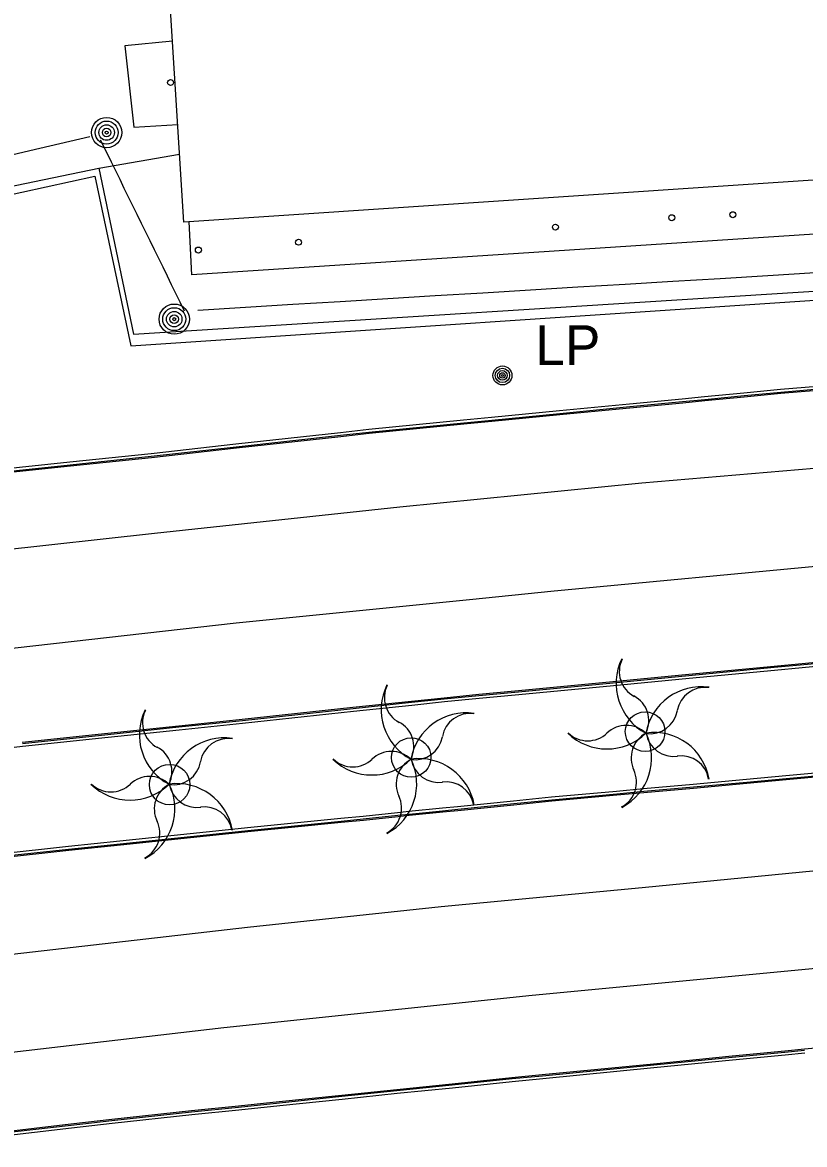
# Model space of a CAD drawing. Extents: x 368532 to 392481, y 10654822 to 10676899.
# Drawn here: x 387982.8 to 388080.9, y 10655633.6 to 10655774.3 of the extents above; entities that cross this region are included whole.
import ezdxf

# ---------------------------------------------------------------- set-up
doc = ezdxf.new("R2010")
doc.units = 0
for name, color, linetype in [('p_Catenary', 7, 'Continuous'), ('p_dtm slab', 7, 'Continuous'), ('p_road - paved curb', 7, 'Continuous'), ('p_road paint stripe', 7, 'Continuous'), ('p_structure building', 7, 'Continuous'), ('p_structure fence', 7, 'Continuous'), ('p_structure unidentified', 7, 'Continuous'), ('p_structure wall', 7, 'Continuous'), ('p_utility general pole', 7, 'Continuous'), ('p_veg tree', 7, 'Continuous')]:
    doc.layers.add(name, color=color, linetype=linetype)

msp = doc.modelspace()

# ---------------------------------------------------------------- linework, layer by layer
at = {"layer": 'p_Catenary'}
for points in [[(387979.95, 10655757.39), (387983.71, 10655758.26), (387987.46, 10655759.13), (387991.21, 10655760)], [(388003.1, 10655738.12), (388002.56, 10655739.22), (388002.02, 10655740.31), (388001.48, 10655741.41), (388000.95, 10655742.51), (388000.41, 10655743.61), (387999.87, 10655744.71), (387999.33, 10655745.81), (387998.79, 10655746.91), (387998.25, 10655748.01), (387997.71, 10655749.11), (387997.17, 10655750.21), (387996.63, 10655751.31), (387996.09, 10655752.41), (387995.55, 10655753.51), (387995.01, 10655754.61), (387994.47, 10655755.71), (387993.94, 10655756.81), (387993.4, 10655757.91), (387992.58, 10655759.57)], [(388004.77, 10655738.24), (388010.73, 10655738.6), (388016.69, 10655738.96), (388022.64, 10655739.32), (388028.6, 10655739.69), (388034.56, 10655740.05), (388040.52, 10655740.41), (388046.48, 10655740.77), (388052.43, 10655741.14), (388058.39, 10655741.5), (388064.35, 10655741.86), (388070.31, 10655742.22), (388076.26, 10655742.59), (388082.22, 10655742.95)]]:
    msp.add_lwpolyline(points, dxfattribs=at)
at = {"layer": 'p_dtm slab'}
for p, q in [((388004.01, 10655742.64), (388003.7, 10655749.31)), ((388114.98, 10655749.92), (388004.01, 10655742.64))]:
    msp.add_line(p, q, dxfattribs=at)
at = {"layer": 'p_road - paved curb'}
for p, q in [((388092.42, 10655729.5), (388077.87, 10655728.26)), ((388073.25, 10655727.83), (388068.31, 10655727.35)), ((388077.87, 10655728.26), (388073.25, 10655727.83)), ((388077.9, 10655727.91), (388073.29, 10655727.48)), ((388092.45, 10655729.15), (388077.9, 10655727.91)), ((388092.46, 10655729), (388077.91, 10655727.76)), ((388058.9, 10655726.44), (388050.14, 10655725.58)), ((388065.54, 10655727.07), (388058.9, 10655726.44)), ((388065.58, 10655726.72), (388058.94, 10655726.09)), ((388065.59, 10655726.57), (388058.95, 10655725.94)), ((388068.31, 10655727.35), (388065.54, 10655727.07)), ((388068.35, 10655727), (388065.58, 10655726.72)), ((388068.36, 10655726.85), (388065.59, 10655726.57)), ((388073.29, 10655727.48), (388068.35, 10655727)), ((388073.3, 10655727.33), (388068.36, 10655726.85)), ((388077.91, 10655727.76), (388073.3, 10655727.33)), ((388050.14, 10655725.58), (388041.61, 10655724.75)), ((388050.18, 10655725.23), (388041.65, 10655724.4)), ((388050.19, 10655725.08), (388041.66, 10655724.25)), ((388058.94, 10655726.09), (388050.18, 10655725.23)), ((388058.95, 10655725.94), (388050.19, 10655725.08)), ((388038.09, 10655724.41), (388026.2, 10655723.24)), ((388038.13, 10655724.06), (388026.23, 10655722.89)), ((388038.14, 10655723.91), (388026.25, 10655722.74)), ((388041.61, 10655724.75), (388038.09, 10655724.41)), ((388041.65, 10655724.4), (388038.13, 10655724.06)), ((388041.66, 10655724.25), (388038.14, 10655723.91)), ((388022.65, 10655722.85), (388009.55, 10655721.41)), ((388022.68, 10655722.5), (388009.59, 10655721.06)), ((388022.7, 10655722.35), (388009.61, 10655720.91)), ((388026.2, 10655723.24), (388022.65, 10655722.85)), ((388026.23, 10655722.89), (388022.68, 10655722.5)), ((388026.25, 10655722.74), (388022.7, 10655722.35)), ((388009.55, 10655721.41), (387998.9, 10655720.22)), ((388009.59, 10655721.06), (387998.93, 10655719.87)), ((388009.61, 10655720.91), (387998.95, 10655719.72)), ((387998.9, 10655720.22), (387988.73, 10655719.15)), ((387998.93, 10655719.87), (387988.76, 10655718.8)), ((387998.95, 10655719.72), (387988.78, 10655718.65)), ((387988.73, 10655719.15), (387977.18, 10655717.93)), ((387988.76, 10655718.8), (387977.21, 10655717.58)), ((387988.78, 10655718.65), (387977.23, 10655717.43)), ((388077.06, 10655693.58), (388086.52, 10655694.48)), ((388077.07, 10655693.43), (388086.53, 10655694.33)), ((388066.37, 10655692.57), (388077.06, 10655693.58)), ((388066.38, 10655692.42), (388077.07, 10655693.43)), ((388066.42, 10655692.07), (388077.11, 10655693.08)), ((388077.11, 10655693.08), (388086.56, 10655693.98)), ((388044.52, 10655690.47), (388056.43, 10655691.61)), ((388044.53, 10655690.32), (388056.44, 10655691.46)), ((388056.43, 10655691.61), (388066.37, 10655692.57)), ((388056.44, 10655691.46), (388066.38, 10655692.42)), ((388056.48, 10655691.11), (388066.42, 10655692.07)), ((388035.65, 10655689.62), (388040, 10655690.05)), ((388035.67, 10655689.47), (388040.01, 10655689.9)), ((388040, 10655690.05), (388044.52, 10655690.47)), ((388040.01, 10655689.9), (388044.53, 10655690.32)), ((388040.05, 10655689.55), (388044.57, 10655689.97)), ((388044.57, 10655689.97), (388056.48, 10655691.11)), ((388010.34, 10655686.92), (388024.23, 10655688.42)), ((388024.23, 10655688.42), (388031.56, 10655689.19)), ((388024.25, 10655688.27), (388031.58, 10655689.04)), ((388024.28, 10655687.92), (388031.61, 10655688.69)), ((388031.56, 10655689.19), (388035.65, 10655689.62)), ((388031.58, 10655689.04), (388035.67, 10655689.47)), ((388031.61, 10655688.69), (388035.7, 10655689.12)), ((388035.7, 10655689.12), (388040.05, 10655689.55)), ((388010.36, 10655686.77), (388024.25, 10655688.27)), ((388010.39, 10655686.42), (388024.28, 10655687.92)), ((387993.47, 10655685.16), (388002.38, 10655686.1)), ((387993.49, 10655685.01), (388002.4, 10655685.95)), ((387993.52, 10655684.66), (388002.43, 10655685.6)), ((388002.38, 10655686.1), (388010.34, 10655686.92)), ((388002.4, 10655685.95), (388010.36, 10655686.77)), ((388002.43, 10655685.6), (388010.39, 10655686.42)), ((387982.74, 10655684.02), (387993.47, 10655685.16)), ((387982.76, 10655683.87), (387993.49, 10655685.01)), ((387982.79, 10655683.52), (387993.52, 10655684.66)), ((387978.52, 10655683.06), (387982.79, 10655683.52)), ((388086.79, 10655680.55), (388078.54, 10655679.8)), ((388086.82, 10655680.2), (388078.58, 10655679.45)), ((388086.83, 10655680.05), (388078.59, 10655679.3)), ((388066.89, 10655678.74), (388060.68, 10655678.18)), ((388073.59, 10655679.35), (388066.89, 10655678.74)), ((388073.63, 10655679), (388066.93, 10655678.39)), ((388073.64, 10655678.85), (388066.94, 10655678.24)), ((388078.54, 10655679.8), (388073.59, 10655679.35)), ((388078.58, 10655679.45), (388073.63, 10655679)), ((388078.59, 10655679.3), (388073.64, 10655678.85)), ((388057.29, 10655677.87), (388049.14, 10655677.12)), ((388057.33, 10655677.52), (388049.18, 10655676.77)), ((388057.34, 10655677.37), (388049.19, 10655676.62)), ((388060.68, 10655678.18), (388057.29, 10655677.87)), ((388060.72, 10655677.83), (388057.33, 10655677.52)), ((388060.73, 10655677.68), (388057.34, 10655677.37)), ((388066.93, 10655678.39), (388060.72, 10655677.83)), ((388066.94, 10655678.24), (388060.73, 10655677.68)), ((388035.44, 10655675.74), (388031.24, 10655675.33)), ((388037.35, 10655675.93), (388035.44, 10655675.74)), ((388044.36, 10655676.65), (388037.35, 10655675.93)), ((388044.39, 10655676.3), (388037.38, 10655675.58)), ((388044.41, 10655676.15), (388037.4, 10655675.43)), ((388049.14, 10655677.12), (388044.36, 10655676.65)), ((388049.18, 10655676.77), (388044.39, 10655676.3)), ((388049.19, 10655676.62), (388044.41, 10655676.15)), ((388022.71, 10655674.45), (388016.45, 10655673.83)), ((388025.5, 10655674.72), (388022.71, 10655674.45)), ((388025.53, 10655674.37), (388022.75, 10655674.1)), ((388029.83, 10655675.18), (388025.5, 10655674.72)), ((388029.86, 10655674.83), (388025.53, 10655674.37)), ((388029.88, 10655674.68), (388025.55, 10655674.22)), ((388031.24, 10655675.33), (388029.83, 10655675.18)), ((388031.27, 10655674.98), (388029.86, 10655674.83)), ((388031.29, 10655674.83), (388029.88, 10655674.68)), ((388035.48, 10655675.39), (388031.27, 10655674.98)), ((388035.49, 10655675.24), (388031.29, 10655674.83)), ((388037.38, 10655675.58), (388035.48, 10655675.39)), ((388037.4, 10655675.43), (388035.49, 10655675.24)), ((388011.43, 10655673.32), (388005.82, 10655672.74)), ((388011.46, 10655672.97), (388005.85, 10655672.39)), ((388016.45, 10655673.83), (388011.43, 10655673.32)), ((388016.49, 10655673.48), (388011.46, 10655672.97)), ((388016.5, 10655673.33), (388011.48, 10655672.82)), ((388022.75, 10655674.1), (388016.49, 10655673.48)), ((388022.76, 10655673.95), (388016.5, 10655673.33)), ((388025.55, 10655674.22), (388022.76, 10655673.95)), ((387995, 10655671.6), (387988.53, 10655670.94)), ((388003.82, 10655672.53), (387995, 10655671.6)), ((388003.85, 10655672.18), (387995.03, 10655671.25)), ((388003.87, 10655672.03), (387995.05, 10655671.1)), ((388005.82, 10655672.74), (388003.82, 10655672.53)), ((388005.85, 10655672.39), (388003.85, 10655672.18)), ((388005.87, 10655672.24), (388003.87, 10655672.03)), ((388011.48, 10655672.82), (388005.87, 10655672.24)), ((387988.53, 10655670.94), (387979.81, 10655670)), ((387988.56, 10655670.59), (387979.84, 10655669.65)), ((387988.58, 10655670.44), (387979.86, 10655669.5)), ((387995.03, 10655671.25), (387988.56, 10655670.59)), ((387995.05, 10655671.1), (387988.58, 10655670.44)), ((388080.87, 10655645.55), (388088.08, 10655646.25)), ((388071.78, 10655644.69), (388078.39, 10655645.32)), ((388071.79, 10655644.54), (388078.4, 10655645.17)), ((388071.83, 10655644.19), (388078.44, 10655644.82)), ((388078.39, 10655645.32), (388080.87, 10655645.55)), ((388078.4, 10655645.17), (388080.88, 10655645.4)), ((388078.44, 10655644.82), (388080.92, 10655645.05)), ((388047.98, 10655642.34), (388061.94, 10655643.71)), ((388047.99, 10655642.19), (388061.95, 10655643.56)), ((388061.94, 10655643.71), (388071.78, 10655644.69)), ((388061.95, 10655643.56), (388071.79, 10655644.54)), ((388061.99, 10655643.21), (388071.83, 10655644.19)), ((388036.66, 10655641.19), (388044.17, 10655641.98)), ((388044.17, 10655641.98), (388047.98, 10655642.34)), ((388044.18, 10655641.83), (388047.99, 10655642.19)), ((388048.03, 10655641.84), (388061.99, 10655643.21)), ((388029.73, 10655640.49), (388036.66, 10655641.19)), ((388029.75, 10655640.34), (388036.68, 10655641.04)), ((388029.78, 10655639.99), (388036.71, 10655640.69)), ((388036.68, 10655641.04), (388044.18, 10655641.83)), ((388036.71, 10655640.69), (388044.22, 10655641.48)), ((388044.22, 10655641.48), (388048.03, 10655641.84)), ((388014.99, 10655638.96), (388022.83, 10655639.77)), ((388015.01, 10655638.81), (388022.85, 10655639.62)), ((388015.04, 10655638.46), (388022.88, 10655639.27)), ((388022.83, 10655639.77), (388029.73, 10655640.49)), ((388022.85, 10655639.62), (388029.75, 10655640.34)), ((388022.88, 10655639.27), (388029.78, 10655639.99)), ((387993.97, 10655636.75), (388003.96, 10655637.82)), ((388003.96, 10655637.82), (388009.86, 10655638.41)), ((388003.98, 10655637.67), (388009.88, 10655638.26)), ((388004.01, 10655637.32), (388009.91, 10655637.91)), ((388009.86, 10655638.41), (388014.99, 10655638.96)), ((388009.88, 10655638.26), (388015.01, 10655638.81)), ((388009.91, 10655637.91), (388015.04, 10655638.46)), ((387988.86, 10655636.16), (387993.97, 10655636.75)), ((387988.88, 10655636.01), (387993.99, 10655636.6)), ((387993.99, 10655636.6), (388003.98, 10655637.67)), ((387994.03, 10655636.25), (388004.01, 10655637.32)), ((387970.67, 10655634.06), (387988.86, 10655636.16)), ((387970.69, 10655633.91), (387988.88, 10655636.01)), ((387970.73, 10655633.56), (387988.92, 10655635.66)), ((387988.92, 10655635.66), (387994.03, 10655636.25))]:
    msp.add_line(p, q, dxfattribs=at)
at = {"layer": 'p_road paint stripe'}
for p, q in [((388099.04, 10655719.8), (388060.46, 10655716.54)), ((388060.46, 10655716.54), (388030.11, 10655713.5)), ((388030.11, 10655713.5), (387999.32, 10655710.2)), ((387999.32, 10655710.2), (387965.7, 10655706.52)), ((388085.5, 10655706.36), (388049.45, 10655702.97)), ((388049.45, 10655702.97), (388038.86, 10655701.91)), ((388038.86, 10655701.91), (388009.59, 10655698.96)), ((388009.59, 10655698.96), (387986.65, 10655696.39)), ((387986.65, 10655696.39), (387959.53, 10655693.3)), ((388091.68, 10655668.79), (388060.49, 10655665.76)), ((388060.49, 10655665.76), (388035.3, 10655663.4)), ((388035.3, 10655663.4), (388011.02, 10655660.78)), ((388011.02, 10655660.78), (387981.5, 10655657.41)), ((388093.6, 10655656.73), (388046.71, 10655652.26)), ((388046.71, 10655652.26), (388008.04, 10655648.22)), ((388008.04, 10655648.22), (387968, 10655643.57))]:
    msp.add_line(p, q, dxfattribs=at)
at = {"layer": 'p_structure building'}
msp.add_lwpolyline([(388161.53, 10655759.85), (388003.02, 10655749.26), (388001.25, 10655777.29), (388002.28, 10655777.47), (388002.1, 10655780.72), (388012.7, 10655781.71), (388012.66, 10655783.44), (388049.37, 10655785.8), (388049.39, 10655784), (388067.19, 10655785.22), (388066.88, 10655789.03), (388098.05, 10655791.25), (388098.38, 10655786.99), (388113.97, 10655788.18), (388113.61, 10655792.05), (388129.33, 10655793.03), (388129.49, 10655789.01), (388139.17, 10655789.58), (388139.17, 10655791.61), (388159.51, 10655792.99)], close=True, dxfattribs=at)
at = {"layer": 'p_structure fence'}
for p, q in [((388001.59, 10655771.99), (387995.6, 10655771.4)), ((387995.6, 10655771.4), (387996.75, 10655761.18)), ((387996.75, 10655761.18), (388002.25, 10655761.53)), ((387992.34, 10655756.06), (388002.48, 10655757.78)), ((387914.75, 10655738.16), (387991.83, 10655755.03)), ((387991.83, 10655755.03), (387996.36, 10655733.75)), ((387996.36, 10655733.75), (388117.23, 10655741.81))]:
    msp.add_line(p, q, dxfattribs=at)
at = {"layer": 'p_structure unidentified'}
for centre, radius in [((388001.35, 10655766.78), 0.375), ((388071.88, 10655750.2), 0.375), ((388049.63, 10655748.64), 0.375), ((388064.22, 10655749.82), 0.375), ((388004.84, 10655745.77), 0.375), ((388017.4, 10655746.75), 0.375), ((388060.88, 10655685.36), 2.49), ((388001.23, 10655678.71), 2.54)]:
    msp.add_circle(centre, radius, dxfattribs=at)
msp.add_ellipse((388031.54, 10655682.12), major_axis=(-2.27, -0.98), ratio=0.999999, dxfattribs=at)
at = {"layer": 'p_structure wall'}
for p, q in [((387934.64, 10655744.11), (387992.34, 10655756.06)), ((387992.34, 10655756.06), (387996.68, 10655735.2)), ((387996.68, 10655735.2), (388119.49, 10655742.98))]:
    msp.add_line(p, q, dxfattribs=at)
at = {"layer": 'p_utility general pole'}
for centre, radius in [((387993.33, 10655760.51), 1.9), ((387993.33, 10655760.51), 1.44), ((387993.33, 10655760.51), 0.973), ((387993.33, 10655760.51), 0.539), ((387993.33, 10655760.51), 0.192), ((388001.81, 10655737.1), 1.9), ((388001.81, 10655737.1), 1.44), ((388001.81, 10655737.1), 0.973), ((388001.81, 10655737.1), 0.539), ((388001.81, 10655737.1), 0.192), ((388042.98, 10655730.04), 1.19), ((388042.98, 10655730.04), 0.901), ((388042.98, 10655730.04), 0.608), ((388042.98, 10655730.04), 0.337), ((388042.98, 10655730.04), 0.12)]:
    msp.add_circle(centre, radius, dxfattribs=at)
at = {"layer": 'p_veg tree'}
for centre, radius, start, end in [((388064.3, 10655691.39), 7.06, 153.934, 241.934), ((388061.16, 10655692.89), 3.52, 153.934, 241.934), ((388034.83, 10655688.12), 7.06, 153.934, 241.934), ((388031.69, 10655689.62), 3.52, 153.934, 241.934), ((388057.82, 10655686.73), 3.52, 334, 62), ((388067.92, 10655683.93), 7.06, 81.934, 169.934), ((388068.38, 10655687.39), 3.52, 81.934, 169.934), ((388004.49, 10655684.98), 7.06, 153.934, 241.934), ((388001.35, 10655686.48), 3.52, 153.934, 241.934), ((388038.45, 10655680.66), 7.06, 81.934, 169.934), ((388038.91, 10655684.12), 3.52, 81.934, 169.934), ((388061.46, 10655688.61), 3.52, 261.934, 349.934), ((388028.35, 10655683.46), 3.52, 334, 62), ((388058.52, 10655682.63), 3.52, 45.9339, 133.9339), ((388008.11, 10655677.52), 7.06, 81.934, 169.934), ((388008.57, 10655680.98), 3.52, 81.934, 169.934), ((388031.99, 10655685.34), 3.52, 261.934, 349.934), ((388056.08, 10655690.25), 7.06, 225.934, 313.934), ((388053.68, 10655687.73), 3.52, 225.934, 313.934), ((388054.64, 10655682.09), 7.06, 297.9339, 25.9339), ((388062.64, 10655682.05), 3.52, 117.934, 205.934), ((388061.96, 10655678.19), 7.06, 9.934, 97.934), ((388064.46, 10655685.77), 3.52, 189.934, 277.934), ((387998.01, 10655680.32), 3.52, 334, 62), ((388029.05, 10655679.36), 3.52, 45.9339, 133.9339), ((388001.65, 10655682.2), 3.52, 261.934, 349.934), ((388026.61, 10655686.98), 7.06, 225.934, 313.934), ((388024.21, 10655684.46), 3.52, 225.934, 313.934), ((388025.17, 10655678.82), 7.06, 297.9339, 25.9339), ((388033.17, 10655678.78), 3.52, 117.934, 205.934), ((388032.49, 10655674.92), 7.06, 9.934, 97.934), ((388034.99, 10655682.5), 3.52, 189.934, 277.934), ((388065.38, 10655678.81), 3.52, 9.934, 97.934), ((388056.28, 10655679.03), 3.52, 297.934, 25.934), ((387996.27, 10655683.84), 7.06, 225.934, 313.934), ((387993.87, 10655681.32), 3.52, 225.934, 313.934), ((387998.71, 10655676.22), 3.52, 45.9339, 133.9339), ((387994.83, 10655675.68), 7.06, 297.9339, 25.9339), ((388002.83, 10655675.64), 3.52, 117.934, 205.934), ((388002.15, 10655671.78), 7.06, 9.934, 97.934), ((388004.65, 10655679.36), 3.52, 189.934, 277.934), ((388035.91, 10655675.54), 3.52, 9.934, 97.934), ((388026.81, 10655675.76), 3.52, 297.934, 25.934), ((388005.57, 10655672.4), 3.52, 9.934, 97.934), ((387996.47, 10655672.62), 3.52, 297.934, 25.934)]:
    msp.add_arc(centre, radius, start, end, dxfattribs=at)

# ---------------------------------------------------------------- texts
at = {"layer": 'p_utility general pole'}
msp.add_text('LP', height=5, dxfattribs=at).set_placement((388047.09, 10655731.33))

doc.saveas('drawing.dxf')
